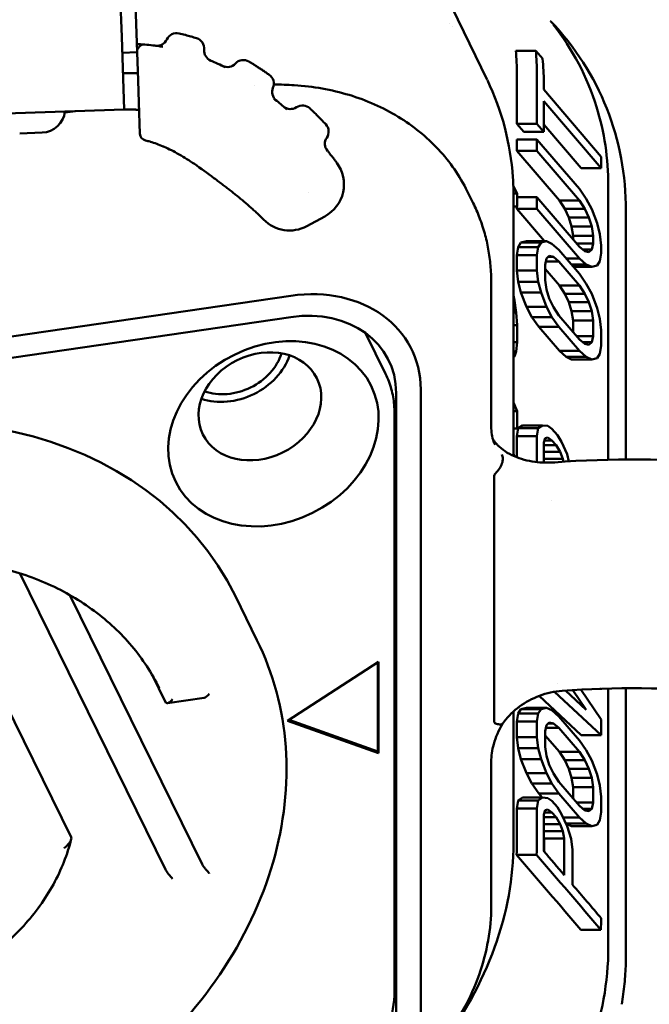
# Model space of a CAD drawing. Header units: millimetres. Extents: x 0 to 14369, y -869 to 2970.
# Tile 389 of 656: x 1760 to 1778, y 2064 to 2092. Entities that reach past the tile are written whole.
import ezdxf

# ---------------------------------------------------------------- set-up
doc = ezdxf.new("R2010")
doc.units = ezdxf.units.MM
doc.header["$LTSCALE"] = 10
doc.layers.add('Sichtbar (ISO)', color=7, linetype='Continuous', lineweight=50)

msp = doc.modelspace()

# ---------------------------------------------------------------- linework, layer by layer
at = {"layer": 'Sichtbar (ISO)'}
for p, q in [((1763.381, 2096.512), (1763.584, 2090.685)), ((1763.054, 2094.109), (1763.159, 2091.111)), ((1773.224, 2089.929), (1771.553, 2093.373)), ((1772.201, 2091.466), (1772.201, 2091.466)), ((1772.258, 2091.399), (1772.258, 2091.399)), ((1772.258, 2091.399), (1772.258, 2091.399)), ((1763.159, 2091.111), (1763.229, 2089.112)), ((1763.584, 2090.685), (1763.174, 2090.671)), ((1763.584, 2090.685), (1763.611, 2089.912)), ((1774.013, 2090.729), (1774.566, 2090.729)), ((1774.754, 2090.508), (1774.566, 2090.729)), ((1765.558, 2090.478), (1765.563, 2090.476)), ((1774.044, 2090.087), (1774.044, 2088.71)), ((1774.596, 2090.091), (1774.596, 2088.71)), ((1763.632, 2089.304), (1763.611, 2089.912)), ((1774.784, 2089.866), (1774.784, 2089.659)), ((1766.82, 2089.769), (1766.82, 2089.769)), ((1774.784, 2089.659), (1776.368, 2087.809)), ((1763.632, 2089.304), (1763.662, 2088.443)), ((1774.784, 2089.34), (1774.784, 2088.49)), ((1776.368, 2087.49), (1774.784, 2089.34)), ((1763.229, 2089.112), (1749.237, 2088.623)), ((1761.591, 2089.022), (1761.885, 2089.065)), ((1760.35, 2088.451), (1760.972, 2088.473)), ((1774.233, 2088.49), (1774.044, 2088.71)), ((1774.044, 2088.71), (1774.596, 2088.71)), ((1774.233, 2088.49), (1774.784, 2088.49)), ((1774.784, 2088.49), (1774.596, 2088.71)), ((1775.816, 2087.49), (1774.784, 2088.695)), ((1774.044, 2087.967), (1774.044, 2088.285)), ((1774.044, 2088.285), (1774.596, 2088.285)), ((1774.596, 2088.285), (1775.765, 2086.92)), ((1774.596, 2087.967), (1774.596, 2088.285)), ((1775.213, 2086.601), (1774.044, 2087.967)), ((1774.044, 2087.967), (1774.596, 2087.967)), ((1775.765, 2086.601), (1774.596, 2087.967)), ((1776.368, 2087.809), (1776.368, 2087.49)), ((1775.816, 2087.49), (1776.368, 2087.49)), ((1772.839, 2086.53), (1772.678, 2086.857)), ((1774.049, 2086.796), (1773.945, 2087.007)), ((1775.765, 2086.92), (1775.953, 2086.647)), ((1776.562, 2079.461), (1776.562, 2087.013)), ((1768.294, 2086.825), (1768.293, 2086.825)), ((1773.95, 2086.796), (1774.049, 2086.796)), ((1773.95, 2086.726), (1773.95, 2079.566)), ((1774.049, 2086.44), (1774.049, 2086.796)), ((1774.049, 2086.692), (1774.596, 2086.692)), ((1774.596, 2086.373), (1774.596, 2086.692)), ((1774.596, 2086.692), (1775.765, 2085.327)), ((1775.364, 2086.372), (1775.213, 2086.601)), ((1775.213, 2086.601), (1775.765, 2086.601)), ((1775.915, 2086.372), (1775.765, 2086.601)), ((1775.953, 2086.647), (1776.104, 2086.364)), ((1773.95, 2086.44), (1774.049, 2086.44)), ((1774.044, 2086.373), (1774.044, 2086.44)), ((1774.808, 2085.481), (1774.044, 2086.373)), ((1774.044, 2086.373), (1774.596, 2086.373)), ((1775.765, 2085.008), (1774.596, 2086.373)), ((1775.477, 2086.134), (1775.364, 2086.372)), ((1775.364, 2086.372), (1775.915, 2086.372)), ((1776.029, 2086.134), (1775.915, 2086.372)), ((1776.104, 2086.364), (1776.255, 2085.976)), ((1777.048, 2079.469), (1777.048, 2086.316)), ((1768.755, 2086.165), (1768.255, 2085.896)), ((1775.552, 2085.886), (1775.477, 2086.134)), ((1775.477, 2086.134), (1776.029, 2086.134)), ((1776.104, 2085.886), (1776.029, 2086.134)), ((1775.59, 2085.63), (1775.552, 2085.886)), ((1775.552, 2085.886), (1776.104, 2085.886)), ((1776.142, 2085.63), (1776.104, 2085.886)), ((1776.255, 2085.976), (1776.33, 2085.675)), ((1774.157, 2085.444), (1774.308, 2085.481)), ((1774.308, 2085.481), (1774.86, 2085.481)), ((1774.709, 2085.444), (1774.86, 2085.481)), ((1774.86, 2085.481), (1775.011, 2085.411)), ((1775.59, 2085.531), (1775.59, 2085.63)), ((1775.59, 2085.63), (1776.142, 2085.63)), ((1776.142, 2085.417), (1776.142, 2085.63)), ((1776.33, 2085.675), (1776.368, 2085.366)), ((1774.044, 2085.098), (1774.082, 2085.32)), ((1774.082, 2085.32), (1774.157, 2085.444)), ((1774.082, 2085.32), (1774.634, 2085.32)), ((1774.157, 2085.444), (1774.709, 2085.444)), ((1774.596, 2085.098), (1774.634, 2085.32)), ((1774.634, 2085.32), (1774.709, 2085.444)), ((1775.011, 2085.411), (1775.199, 2085.244)), ((1775.199, 2085.244), (1775.765, 2084.583)), ((1775.687, 2085.417), (1776.142, 2085.417)), ((1775.765, 2085.327), (1775.915, 2085.204)), ((1775.86, 2085.249), (1776.104, 2085.249)), ((1775.915, 2085.204), (1776.029, 2085.178)), ((1776.029, 2085.178), (1776.104, 2085.249)), ((1776.104, 2085.249), (1776.142, 2085.417)), ((1776.368, 2085.366), (1776.368, 2085.153)), ((1774.044, 2084.673), (1774.044, 2085.098)), ((1774.044, 2085.098), (1774.596, 2085.098)), ((1774.596, 2084.673), (1774.596, 2085.098)), ((1774.86, 2085.002), (1774.822, 2084.834)), ((1774.935, 2085.074), (1774.86, 2085.002)), ((1774.908, 2085.048), (1775.048, 2085.048)), ((1775.048, 2085.048), (1774.935, 2085.074)), ((1775.199, 2084.925), (1775.048, 2085.048)), ((1775.401, 2085.008), (1775.765, 2085.008)), ((1775.953, 2084.841), (1775.765, 2085.008)), ((1776.33, 2084.932), (1776.255, 2084.807)), ((1776.368, 2085.153), (1776.33, 2084.932)), ((1774.082, 2084.364), (1774.044, 2084.673)), ((1774.044, 2084.673), (1774.596, 2084.673)), ((1774.634, 2084.364), (1774.596, 2084.673)), ((1774.822, 2084.834), (1774.822, 2084.409)), ((1775.213, 2084.264), (1774.822, 2084.721)), ((1774.842, 2084.925), (1775.199, 2084.925)), ((1775.765, 2084.264), (1775.199, 2084.925)), ((1775.544, 2084.841), (1775.953, 2084.841)), ((1775.604, 2084.771), (1776.104, 2084.771)), ((1776.104, 2084.771), (1775.953, 2084.841)), ((1776.255, 2084.807), (1776.104, 2084.771)), ((1774.822, 2084.409), (1774.86, 2084.153)), ((1775.765, 2084.583), (1775.953, 2084.31)), ((1773.337, 2084.356), (1773.337, 2080.372)), ((1774.157, 2084.063), (1774.082, 2084.364)), ((1774.082, 2084.364), (1774.634, 2084.364)), ((1774.709, 2084.063), (1774.634, 2084.364)), ((1774.86, 2084.153), (1774.935, 2083.905)), ((1775.364, 2084.035), (1775.213, 2084.264)), ((1775.213, 2084.264), (1775.765, 2084.264)), ((1775.915, 2084.035), (1775.765, 2084.264)), ((1775.953, 2084.31), (1776.104, 2084.027)), ((1767.821, 2083.977), (1743.673, 2080.453)), ((1773.981, 2083.846), (1773.95, 2083.986)), ((1773.95, 2083.846), (1773.981, 2083.846)), ((1774.026, 2083.516), (1773.981, 2083.846)), ((1774.308, 2083.675), (1774.157, 2084.063)), ((1774.157, 2084.063), (1774.709, 2084.063)), ((1774.86, 2083.675), (1774.709, 2084.063)), ((1774.935, 2083.905), (1775.048, 2083.667)), ((1775.477, 2083.797), (1775.364, 2084.035)), ((1775.364, 2084.035), (1775.915, 2084.035)), ((1776.029, 2083.797), (1775.915, 2084.035)), ((1776.104, 2084.027), (1776.255, 2083.639)), ((1774.459, 2083.392), (1774.308, 2083.675)), ((1774.308, 2083.675), (1774.86, 2083.675)), ((1775.011, 2083.392), (1774.86, 2083.675)), ((1775.048, 2083.667), (1775.199, 2083.438)), ((1775.552, 2083.549), (1775.477, 2083.797)), ((1775.477, 2083.797), (1776.029, 2083.797)), ((1776.104, 2083.549), (1776.029, 2083.797)), ((1776.255, 2083.639), (1776.33, 2083.338)), ((1743.673, 2079.865), (1767.821, 2083.39)), ((1773.95, 2083.516), (1774.026, 2083.516)), ((1774.049, 2083.172), (1774.026, 2083.516)), ((1774.647, 2083.119), (1774.459, 2083.392)), ((1774.459, 2083.392), (1775.011, 2083.392)), ((1775.199, 2083.119), (1775.011, 2083.392)), ((1775.199, 2083.438), (1775.765, 2082.777)), ((1775.59, 2083.293), (1775.552, 2083.549)), ((1775.552, 2083.549), (1776.104, 2083.549)), ((1776.142, 2083.293), (1776.104, 2083.549)), ((1776.33, 2083.338), (1776.368, 2083.029)), ((1773.95, 2083.172), (1774.049, 2083.172)), ((1774.049, 2082.697), (1774.049, 2083.172)), ((1775.213, 2082.458), (1774.647, 2083.119)), ((1774.647, 2083.119), (1775.199, 2083.119)), ((1775.765, 2082.458), (1775.199, 2083.119)), ((1775.59, 2082.981), (1775.59, 2083.293)), ((1775.59, 2083.293), (1776.142, 2083.293)), ((1776.142, 2082.868), (1776.142, 2083.293)), ((1769.873, 2082.949), (1770.427, 2081.824)), ((1775.687, 2082.868), (1776.142, 2082.868)), ((1775.765, 2082.777), (1775.915, 2082.654)), ((1776.104, 2082.699), (1776.142, 2082.868)), ((1776.368, 2083.029), (1776.368, 2082.604)), ((1773.95, 2082.697), (1774.049, 2082.697)), ((1774.026, 2082.446), (1774.049, 2082.697)), ((1775.86, 2082.699), (1776.104, 2082.699)), ((1775.915, 2082.654), (1776.029, 2082.628)), ((1776.029, 2082.628), (1776.104, 2082.699)), ((1776.368, 2082.604), (1776.33, 2082.382)), ((1773.95, 2082.446), (1774.026, 2082.446)), ((1773.95, 2082.284), (1773.981, 2082.301)), ((1773.95, 2082.301), (1773.981, 2082.301)), ((1773.981, 2082.301), (1774.026, 2082.446)), ((1775.401, 2082.291), (1775.213, 2082.458)), ((1775.213, 2082.458), (1775.765, 2082.458)), ((1775.552, 2082.221), (1775.401, 2082.291)), ((1775.401, 2082.291), (1775.953, 2082.291)), ((1775.552, 2082.221), (1776.104, 2082.221)), ((1775.953, 2082.291), (1775.765, 2082.458)), ((1776.104, 2082.221), (1775.953, 2082.291)), ((1776.255, 2082.258), (1776.104, 2082.221)), ((1776.33, 2082.382), (1776.255, 2082.258)), ((1770.719, 2081.296), (1770.719, 2064.104)), ((1771.395, 2064.202), (1771.395, 2081.395)), ((1774.049, 2080.796), (1773.95, 2081.04)), ((1770.674, 2064.81), (1770.674, 2080.744)), ((1773.95, 2080.796), (1774.049, 2080.796)), ((1774.049, 2080.321), (1774.049, 2080.796)), ((1773.95, 2080.321), (1774.049, 2080.321)), ((1774.044, 2080.105), (1774.082, 2080.327)), ((1774.082, 2080.327), (1774.195, 2080.407)), ((1774.082, 2080.327), (1774.634, 2080.327)), ((1774.195, 2080.407), (1774.747, 2080.407)), ((1774.596, 2080.105), (1774.634, 2080.327)), ((1774.634, 2080.327), (1774.747, 2080.407)), ((1774.747, 2080.407), (1774.898, 2080.39)), ((1774.898, 2080.39), (1775.011, 2080.312)), ((1774.044, 2079.526), (1774.044, 2080.105)), ((1774.044, 2080.105), (1774.596, 2080.105)), ((1774.596, 2079.395), (1774.596, 2080.105)), ((1774.822, 2080.054), (1774.784, 2079.938)), ((1774.898, 2080.072), (1774.822, 2080.054)), ((1775.011, 2079.993), (1774.898, 2080.072)), ((1775.011, 2080.312), (1775.161, 2080.135)), ((1775.161, 2080.135), (1775.275, 2079.95)), ((1773.443, 2079.871), (1773.443, 2079.87)), ((1774.784, 2079.938), (1774.784, 2079.382)), ((1774.784, 2079.861), (1775.124, 2079.861)), ((1774.802, 2079.993), (1775.011, 2079.993)), ((1775.124, 2079.861), (1775.011, 2079.993)), ((1775.237, 2079.675), (1775.124, 2079.861)), ((1775.275, 2079.95), (1775.425, 2079.615)), ((1773.978, 2079.553), (1773.95, 2079.625)), ((1774.784, 2079.675), (1775.237, 2079.675)), ((1775.312, 2079.481), (1775.237, 2079.675)), ((1775.425, 2079.615), (1775.476, 2079.414)), ((1774.784, 2079.481), (1775.312, 2079.481)), ((1775.326, 2079.405), (1775.312, 2079.481)), ((1775.01, 2078.347), (1775.01, 2078.347)), ((1764.366, 2068.17), (1760.35, 2076.331)), ((1761.729, 2075.733), (1765.377, 2068.317)), ((1766.29, 2075.702), (1766.885, 2074.492)), ((1767.726, 2072.263), (1770.236, 2073.888)), ((1770.21, 2073.871), (1770.21, 2071.424)), ((1770.236, 2073.888), (1770.236, 2071.372)), ((1759.593, 2073.483), (1761.767, 2069.064)), ((1763.994, 2073.537), (1764.366, 2072.782)), ((1775.165, 2073.306), (1775.165, 2073.306)), ((1776.368, 2071.874), (1775.082, 2073.068)), ((1775.386, 2073.1), (1775.953, 2072.571)), ((1775.953, 2072.571), (1775.587, 2073.113)), ((1775.804, 2073.126), (1776.368, 2072.299)), ((1776.33, 2073.149), (1776.368, 2073.149)), ((1776.368, 2073.149), (1776.366, 2073.15)), ((1776.368, 2073.15), (1776.368, 2073.149)), ((1776.562, 2066.019), (1776.562, 2073.156)), ((1777.048, 2065.852), (1777.048, 2073.165)), ((1764.418, 2072.756), (1765.431, 2072.903)), ((1775.816, 2071.874), (1774.655, 2072.952)), ((1773.95, 2072.522), (1773.95, 2068.9)), ((1774.044, 2072.244), (1774.082, 2072.466)), ((1774.082, 2072.466), (1774.157, 2072.59)), ((1774.082, 2072.466), (1774.634, 2072.466)), ((1774.157, 2072.59), (1774.308, 2072.627)), ((1774.157, 2072.59), (1774.709, 2072.59)), ((1774.308, 2072.627), (1774.86, 2072.627)), ((1774.596, 2072.244), (1774.634, 2072.466)), ((1774.634, 2072.466), (1774.709, 2072.59)), ((1774.709, 2072.59), (1774.86, 2072.627)), ((1774.86, 2072.627), (1775.011, 2072.557)), ((1775.011, 2072.557), (1775.199, 2072.39)), ((1770.236, 2071.372), (1767.726, 2072.263)), ((1767.769, 2072.291), (1770.21, 2071.424)), ((1774.044, 2071.819), (1774.044, 2072.244)), ((1774.044, 2072.244), (1774.596, 2072.244)), ((1774.596, 2071.819), (1774.596, 2072.244)), ((1774.935, 2072.22), (1774.86, 2072.148)), ((1774.908, 2072.194), (1775.048, 2072.194)), ((1775.048, 2072.194), (1774.935, 2072.22)), ((1775.199, 2072.071), (1775.048, 2072.194)), ((1775.199, 2072.39), (1775.765, 2071.729)), ((1776.368, 2072.299), (1776.368, 2071.874)), ((1774.86, 2072.148), (1774.822, 2071.98)), ((1774.822, 2071.98), (1774.822, 2071.555)), ((1774.842, 2072.071), (1775.199, 2072.071)), ((1775.765, 2071.41), (1775.199, 2072.071)), ((1774.082, 2071.51), (1774.044, 2071.819)), ((1774.044, 2071.819), (1774.596, 2071.819)), ((1774.634, 2071.51), (1774.596, 2071.819)), ((1775.213, 2071.41), (1774.822, 2071.867)), ((1775.765, 2071.729), (1775.953, 2071.456)), ((1775.816, 2071.874), (1776.368, 2071.874)), ((1770.21, 2071.424), (1770.236, 2071.372)), ((1774.157, 2071.209), (1774.082, 2071.51)), ((1774.082, 2071.51), (1774.634, 2071.51)), ((1774.709, 2071.209), (1774.634, 2071.51)), ((1774.822, 2071.555), (1774.86, 2071.299)), ((1775.364, 2071.181), (1775.213, 2071.41)), ((1775.213, 2071.41), (1775.765, 2071.41)), ((1775.915, 2071.181), (1775.765, 2071.41)), ((1775.953, 2071.456), (1776.104, 2071.173)), ((1773.337, 2071.145), (1773.337, 2067.163)), ((1774.308, 2070.821), (1774.157, 2071.209)), ((1774.157, 2071.209), (1774.709, 2071.209)), ((1774.86, 2070.821), (1774.709, 2071.209)), ((1774.86, 2071.299), (1774.935, 2071.051)), ((1775.477, 2070.943), (1775.364, 2071.181)), ((1775.364, 2071.181), (1775.915, 2071.181)), ((1776.029, 2070.943), (1775.915, 2071.181)), ((1776.104, 2071.173), (1776.255, 2070.785)), ((1774.935, 2071.051), (1775.048, 2070.813)), ((1775.552, 2070.695), (1775.477, 2070.943)), ((1775.477, 2070.943), (1776.029, 2070.943)), ((1776.104, 2070.695), (1776.029, 2070.943)), ((1774.459, 2070.538), (1774.308, 2070.821)), ((1774.308, 2070.821), (1774.86, 2070.821)), ((1775.011, 2070.538), (1774.86, 2070.821)), ((1775.048, 2070.813), (1775.199, 2070.584)), ((1775.199, 2070.584), (1775.765, 2069.923)), ((1775.59, 2070.439), (1775.552, 2070.695)), ((1775.552, 2070.695), (1776.104, 2070.695)), ((1776.142, 2070.439), (1776.104, 2070.695)), ((1776.255, 2070.785), (1776.33, 2070.484)), ((1774.647, 2070.265), (1774.459, 2070.538)), ((1774.459, 2070.538), (1775.011, 2070.538)), ((1775.199, 2070.265), (1775.011, 2070.538)), ((1775.59, 2070.127), (1775.59, 2070.439)), ((1775.59, 2070.439), (1776.142, 2070.439)), ((1776.142, 2070.014), (1776.142, 2070.439)), ((1776.33, 2070.484), (1776.368, 2070.175)), ((1774.044, 2069.854), (1774.082, 2070.076)), ((1774.082, 2070.076), (1774.195, 2070.156)), ((1774.082, 2070.076), (1774.634, 2070.076)), ((1774.195, 2070.156), (1774.747, 2070.156)), ((1774.596, 2069.854), (1774.634, 2070.076)), ((1774.634, 2070.076), (1774.747, 2070.156)), ((1774.741, 2070.156), (1774.647, 2070.265)), ((1774.647, 2070.265), (1775.199, 2070.265)), ((1774.747, 2070.156), (1774.898, 2070.139)), ((1774.898, 2070.139), (1775.011, 2070.06)), ((1775.011, 2070.06), (1775.161, 2069.884)), ((1775.765, 2069.604), (1775.199, 2070.265)), ((1775.687, 2070.014), (1776.142, 2070.014)), ((1776.104, 2069.845), (1776.142, 2070.014)), ((1776.368, 2070.175), (1776.368, 2069.75)), ((1774.044, 2068.948), (1774.044, 2069.854)), ((1774.044, 2069.854), (1774.596, 2069.854)), ((1774.596, 2068.946), (1774.596, 2069.854)), ((1774.822, 2069.802), (1774.784, 2069.687)), ((1774.802, 2069.741), (1775.011, 2069.741)), ((1774.898, 2069.82), (1774.822, 2069.802)), ((1775.011, 2069.741), (1774.898, 2069.82)), ((1775.124, 2069.609), (1775.011, 2069.741)), ((1775.161, 2069.884), (1775.275, 2069.699)), ((1775.765, 2069.923), (1775.915, 2069.8)), ((1775.86, 2069.845), (1776.104, 2069.845)), ((1775.915, 2069.8), (1776.029, 2069.774)), ((1776.029, 2069.774), (1776.104, 2069.845)), ((1776.368, 2069.75), (1776.33, 2069.528)), ((1774.784, 2069.687), (1774.784, 2068.733)), ((1774.784, 2069.609), (1775.124, 2069.609)), ((1775.237, 2069.424), (1775.124, 2069.609)), ((1775.275, 2069.699), (1775.425, 2069.363)), ((1775.317, 2069.604), (1775.765, 2069.604)), ((1775.953, 2069.437), (1775.765, 2069.604)), ((1776.33, 2069.528), (1776.255, 2069.404)), ((1774.784, 2069.424), (1775.237, 2069.424)), ((1774.784, 2069.23), (1775.312, 2069.23)), ((1775.312, 2069.23), (1775.237, 2069.424)), ((1775.35, 2069.026), (1775.312, 2069.23)), ((1775.401, 2069.437), (1775.386, 2069.451)), ((1775.552, 2069.367), (1775.401, 2069.437)), ((1775.401, 2069.437), (1775.953, 2069.437)), ((1775.425, 2069.363), (1775.538, 2069.019)), ((1775.552, 2069.367), (1776.104, 2069.367)), ((1776.104, 2069.367), (1775.953, 2069.437)), ((1776.255, 2069.404), (1776.104, 2069.367)), ((1774.798, 2069.026), (1774.784, 2069.101)), ((1774.798, 2068.661), (1774.798, 2069.026)), ((1774.798, 2069.026), (1775.35, 2069.026)), ((1775.35, 2068.089), (1775.35, 2069.026)), ((1775.538, 2069.019), (1775.576, 2068.709)), ((1775.576, 2068.709), (1775.576, 2067.831)), ((1774.034, 2068.579), (1774.586, 2068.579)), ((1775.803, 2066.51), (1776.355, 2066.51))]:
    msp.add_line(p, q, dxfattribs=at)
for centre, radius, start, end in [((1764.675, 2090.912), 0.3, 77.0157, 155.0873), ((1764.131, 2091.165), 0.3, 262.5971, 335.0873), ((1765.132, 2090.788), 0.3, 354.6252, 72.5527), ((1763.784, 2090.698), 0.2, 85.5811, 182.0001), ((1765.73, 2090.731), 0.3, 174.6252, 247.3393), ((1763.107, 2084.455), 6.502, 63.4644, 67.4777), ((1766.07, 2090.578), 0.3, 244.1714, 317.1241), ((1766.51, 2090.17), 0.3, 59.4953, 137.124), ((1762.49, 2083.363), 8.205, 58.4323, 59.4399), ((1767.049, 2089.821), 0.3, 337.6322, 54.8306), ((1767.604, 2089.593), 0.3, 157.6323, 231.1291), ((1761.44, 2081.946), 9.522, 49.2488, 51.6171), ((1760.949, 2089.122), 0.65, 272.0002, 354.0421), ((1767.81, 2089.422), 0.3, 229.5594, 303.2803), ((1768.14, 2088.92), 0.3, 46.442, 123.2803), ((1768.56, 2088.498), 0.3, 325.8991, 43.1782), ((1763.862, 2088.45), 0.2, 182, 256.7838), ((1769.057, 2088.163), 0.3, 146.056, 219.4966), ((1768.281, 2087.046), 1, 298.2948, 36.5697), ((1767.781, 2086.776), 1, 224.428, 298.2948)]:
    msp.add_arc(centre, radius, start, end, dxfattribs=at)
for centre, major_axis, ratio, start_param, end_param in [((1764.515, 2090.087), (9.53, -0.002), 0.838668, 0.000213, 0.080595), ((1764.613, 2090.084), (9.983, -0.002), 0.838668, 0.001093, 0.077263), ((1764.8, 2089.857), (9.984, 0.003), 0.838675, 0.000714, 0.07753), ((1763.791, 2085.316), (9.423, 4.633), 0.809859, 6.278814, 6.278824), ((1767.439, 2088.955), (-1.306, 1.118), 0.172239, 4.652315, 4.693809), ((1762.391, 2086.429), (2.636, 0.882), 0.640234, 0.749128, 0.802378), ((1776.062, 2087.013), (0.5, 0), 0.544639, 0.000023, 0.00007), ((1773.451, 2086.725), (0.5, 0), 0.544639, 6.283142, 6.283172), ((1767.821, 2080.874), (3.32, 1.633), 0.810094, 5.903933, 7.474729), ((1767.821, 2080.874), (2.692, 1.324), 0.810094, 5.903933, 7.474729), ((1766.173, 2082.541), (1.57, 0.773), 0.810094, 3.827249, 5.597529), ((1766.173, 2082.541), (1.346, 0.662), 0.810094, 3.805884, 5.618894), ((1755.747, 2070.515), (-10.543, -5.187), 0.810094, 3.141593, 6.283185), ((1764.52, 2068.948), (9.524, -0.001), 0.838671, 6.23704, 6.283246), ((1764.618, 2068.95), (9.978, 0.004), 0.838667, 6.23839, 6.28217), ((1773.451, 2068.9), (0.5, 0), 0.544639, 6.283116, 6.283161), ((1762.813, 2068.484), (315.113, -367.913), 0.019032, 1.553228, 1.555023), ((1775.304, 2068.058), (0.003, 0.566), 0.080531, 4.640833, 4.76775), ((1760.802, 2067.767), (-14.774, -0.129), 0.688982, 3.127518, 3.135217), ((1762.813, 2068.484), (315.113, -367.913), 0.019032, 1.549996, 1.55251), ((1766.388, 2066.934), (9.98, -0.001), 0.838671, 6.232573, 6.27067), ((1776.063, 2066.019), (0.5, 0), 0.544639, 6.28311, 6.283139)]:
    msp.add_ellipse(centre, major_axis=major_axis, ratio=ratio, start_param=start_param, end_param=end_param, dxfattribs=at)
for centre, major_axis in [((1767.338, 2080.174), (-2.692, -1.324)), ((1766.966, 2080.931), (-1.57, -0.773))]:
    msp.add_ellipse(centre, major_axis=major_axis, ratio=0.810094, dxfattribs=at)
for points, knots in [([(1777.048, 2086.316), (1777.048, 2087.297), (1776.869, 2088.254), (1776.169, 2090.024), (1775.648, 2090.835), (1774.979, 2091.537), (1774.975, 2091.541), (1774.971, 2091.545)], [1.5707963, 1.5707963, 1.5707963, 1.5707963, 1.8849556, 1.8849556, 2.1991149, 2.1991149, 2.2008145, 2.2008145, 2.2008145, 2.2008145]), ([(1775.043, 2091.455), (1775.576, 2090.776), (1775.985, 2090.001), (1776.453, 2088.489), (1776.562, 2087.755), (1776.562, 2087.013)], [0.0258384, 0.0258384, 0.0258384, 0.0258384, 0.3351552, 0.3351552, 0.5956149, 0.5956149, 0.5956149, 0.5956149]), ([(1765.222, 2091.074), (1765.173, 2091.089), (1765.124, 2091.104), (1765.075, 2091.118), (1765.071, 2091.119), (1765.067, 2091.121), (1765.063, 2091.122), (1765.013, 2091.136), (1764.964, 2091.149), (1764.915, 2091.162), (1764.911, 2091.163), (1764.907, 2091.164), (1764.903, 2091.165), (1764.849, 2091.179), (1764.796, 2091.192), (1764.742, 2091.204)], [0, 0, 0, 0, 0.308392, 0.308392, 0.308392, 0.333333, 0.333333, 0.333333, 0.641676, 0.641676, 0.641676, 0.666667, 0.666667, 0.666667, 1, 1, 1, 1]), ([(1763.576, 2090.91), (1763.58, 2090.91), (1763.584, 2090.91), (1763.588, 2090.91), (1763.601, 2090.909), (1763.614, 2090.909), (1763.626, 2090.908)], [0.22923061, 0.22923061, 0.22923061, 0.22923061, 0.25, 0.25, 0.25, 0.32411638, 0.32411638, 0.32411638, 0.32411638]), ([(1763.699, 2090.904), (1763.701, 2090.904), (1763.702, 2090.904), (1763.704, 2090.904), (1763.734, 2090.902), (1763.758, 2090.901), (1763.774, 2090.899)], [0.4890851, 0.4890851, 0.4890851, 0.4890851, 0.5, 0.5, 0.5, 0.741167, 0.741167, 0.741167, 0.741167]), ([(1764.291, 2090.838), (1764.201, 2090.853), (1764.038, 2090.876), (1763.872, 2090.892), (1763.799, 2090.898)], [0, 0, 0, 0, 0.563711, 1, 1, 1, 1]), ([(1765.563, 2090.476), (1765.565, 2090.475), (1765.573, 2090.472), (1765.584, 2090.467), (1765.593, 2090.463), (1765.598, 2090.461)], [0.1179404, 0.1179404, 0.1179404, 0.1179404, 0.3333333, 0.6666667, 1, 1, 1, 1]), ([(1763.604, 2090.109), (1763.558, 2090.111), (1763.515, 2090.112), (1763.373, 2090.116), (1763.296, 2090.114), (1763.22, 2090.112), (1763.203, 2090.112), (1763.196, 2090.112), (1763.196, 2090.111), (1763.194, 2090.111), (1763.194, 2090.111), (1763.194, 2090.111), (1763.194, 2090.111), (1763.194, 2090.111), (1763.194, 2090.111), (1763.194, 2090.111), (1763.194, 2090.111), (1763.194, 2090.111), (1763.194, 2090.111), (1763.194, 2090.111), (1763.194, 2090.111), (1763.194, 2090.111)], [-0.1306004, -0.1306004, -0.1306004, -0.1306004, -0.107707, -0.107707, -0.0470559, -0.0470559, -0.0104613, -0.0104613, -0.0073971, -0.0073971, -0.0008267, -0.0008267, -0.0001644, -0.0001644, -0.0000877, -0.0000877, -0.00004, -0.00004, -0.0000189, -0.0000189, -0.000001, -0.000001, -0.000001, -0.000001]), ([(1766.786, 2090.354), (1766.804, 2090.343), (1766.822, 2090.331), (1766.87, 2090.302), (1766.899, 2090.283), (1766.957, 2090.246), (1766.986, 2090.227), (1767.044, 2090.188), (1767.073, 2090.169), (1767.102, 2090.149)], [2.15647234, 2.15647234, 2.15647234, 2.15647234, 2.16433848, 2.16433848, 2.17714785, 2.17714785, 2.18995721, 2.18995721, 2.20276657, 2.20276657, 2.20276657, 2.20276657]), ([(1767.222, 2090.066), (1767.194, 2090.086), (1767.165, 2090.106), (1767.108, 2090.146), (1767.079, 2090.165), (1767.021, 2090.204), (1766.992, 2090.223), (1766.933, 2090.261), (1766.904, 2090.28), (1766.845, 2090.317), (1766.815, 2090.335), (1766.786, 2090.354)], [4.06304537, 4.06304537, 4.06304537, 4.06304537, 4.0757063, 4.0757063, 4.08836723, 4.08836723, 4.10102815, 4.10102815, 4.11368908, 4.11368908, 4.12635001, 4.12635001, 4.12635001, 4.12635001]), ([(1773.23, 2089.915), (1773.631, 2089.088), (1773.872, 2088.17), (1773.945, 2087.064), (1773.95, 2086.895), (1773.95, 2086.726)], [0, 0, 0, 0, 0.3323783, 0.3323783, 0.3919496, 0.3919496, 0.3919496, 0.3919496]), ([(1767.348, 2089.794), (1767.537, 2089.797), (1767.725, 2089.792), (1768.433, 2089.746), (1768.941, 2089.655), (1769.904, 2089.364), (1770.359, 2089.163), (1771.187, 2088.66), (1771.561, 2088.357), (1772.204, 2087.665), (1772.472, 2087.276), (1772.678, 2086.857)], [0.152994, 0.152994, 0.152994, 0.152994, 0.238309, 0.238309, 0.476617, 0.476617, 0.714926, 0.714926, 0.953235, 0.953235, 1.191544, 1.191544, 1.191544, 1.191544]), ([(1763.229, 2089.112), (1763.229, 2089.112), (1763.229, 2089.112), (1763.229, 2089.112), (1763.229, 2089.112), (1763.229, 2089.112), (1763.229, 2089.112), (1763.229, 2089.112), (1763.229, 2089.112), (1763.229, 2089.112), (1763.229, 2089.112), (1763.229, 2089.112), (1763.229, 2089.112), (1763.229, 2089.112), (1763.23, 2089.112), (1763.235, 2089.112), (1763.262, 2089.113), (1763.363, 2089.114), (1763.439, 2089.113), (1763.57, 2089.103), (1763.604, 2089.1), (1763.64, 2089.096)], [-0.3290537, -0.3290537, -0.3290537, -0.3290537, -0.3290426, -0.3290426, -0.3290295, -0.3290295, -0.3289954, -0.3289954, -0.3289422, -0.3289422, -0.328541, -0.328541, -0.324609, -0.324609, -0.3227674, -0.3227674, -0.2715462, -0.2715462, -0.2160238, -0.2160238, -0.1981565, -0.1981565, -0.1981565, -0.1981565]), ([(1768.778, 2088.703), (1768.741, 2088.743), (1768.669, 2088.819), (1768.558, 2088.931), (1768.452, 2089.036), (1768.382, 2089.104), (1768.346, 2089.137)], [0, 0, 0, 0, 0.289289, 0.5428474, 0.7749288, 0.9999977, 0.9999977, 0.9999977, 0.9999977]), ([(1764.125, 2088.163), (1764.182, 2088.142), (1764.242, 2088.118), (1764.304, 2088.092), (1764.311, 2088.088), (1764.318, 2088.085), (1764.326, 2088.082)], [0.2681451, 0.2681451, 0.2681451, 0.2681451, 0.5, 0.5, 0.5, 0.5270362, 0.5270362, 0.5270362, 0.5270362]), ([(1769.085, 2087.641), (1769.085, 2087.641), (1769.075, 2087.655), (1769.03, 2087.715), (1768.957, 2087.81), (1768.882, 2087.903), (1768.835, 2087.961), (1768.826, 2087.972)], [0, 0, 0, 0, 0.239053, 0.47807, 0.714099, 0.946612, 1, 1, 1, 1]), ([(1764.745, 2087.869), (1764.883, 2087.79), (1765.199, 2087.59), (1765.521, 2087.356), (1765.7, 2087.222)], [0, 0, 0, 0, 0.438253, 1, 1, 1, 1]), ([(1765.7, 2087.222), (1765.745, 2087.188), (1765.831, 2087.123), (1765.953, 2087.031), (1766.063, 2086.946), (1766.167, 2086.866), (1766.266, 2086.787), (1766.364, 2086.709), (1766.464, 2086.627), (1766.567, 2086.54), (1766.671, 2086.45), (1766.774, 2086.358), (1766.87, 2086.269), (1766.953, 2086.19), (1767.017, 2086.126), (1767.057, 2086.085), (1767.067, 2086.076), (1767.067, 2086.076)], [0.0000001, 0.0000001, 0.0000001, 0.0000001, 0.0586177, 0.1109626, 0.1595652, 0.2067834, 0.2536801, 0.3017246, 0.3536797, 0.4117048, 0.4766081, 0.5484725, 0.6276854, 0.7143037, 0.8068738, 0.9021308, 1, 1, 1, 1]), ([(1772.839, 2086.53), (1772.905, 2086.397), (1772.964, 2086.26), (1773.07, 2085.982), (1773.117, 2085.84), (1773.197, 2085.552), (1773.23, 2085.406), (1773.283, 2085.111), (1773.303, 2084.961), (1773.33, 2084.66), (1773.337, 2084.509), (1773.337, 2084.356)], [1.1915437, 1.1915437, 1.1915437, 1.1915437, 1.2673942, 1.2673942, 1.3432447, 1.3432447, 1.4190953, 1.4190953, 1.4949458, 1.4949458, 1.5707963, 1.5707963, 1.5707963, 1.5707963]), ([(1770.427, 2081.824), (1770.459, 2081.758), (1770.489, 2081.69), (1770.541, 2081.552), (1770.564, 2081.482), (1770.604, 2081.339), (1770.621, 2081.266), (1770.647, 2081.12), (1770.657, 2081.045), (1770.67, 2080.896), (1770.674, 2080.82), (1770.674, 2080.744)], [2.76234, 2.76234, 2.76234, 2.76234, 2.8381906, 2.8381906, 2.9140411, 2.9140411, 2.9898916, 2.9898916, 3.0657421, 3.0657421, 3.1415927, 3.1415927, 3.1415927, 3.1415927]), ([(1773.337, 2080.373), (1773.337, 2080.22), (1773.361, 2080.083), (1773.414, 2079.934), (1773.428, 2079.901), (1773.443, 2079.871)], [0, 0, 0, 0, 0.06047007, 0.06047007, 0.07816067, 0.07816067, 0.07816067, 0.07816067]), ([(1773.385, 2080.018), (1773.395, 2080.005), (1773.404, 2079.992), (1773.429, 2079.959), (1773.445, 2079.939), (1773.479, 2079.901), (1773.496, 2079.882), (1773.514, 2079.864)], [2.0743348, 2.0743348, 2.0743348, 2.0743348, 2.1085977, 2.1085977, 2.1614473, 2.1614473, 2.2142969, 2.2142969, 2.2142969, 2.2142969]), ([(1773.514, 2079.864), (1773.635, 2079.741), (1773.792, 2079.634), (1774.143, 2079.481), (1774.337, 2079.429), (1774.715, 2079.379), (1774.901, 2079.374), (1775.086, 2079.388)], [0, 0, 0, 0, 0.0715776, 0.0715776, 0.1369115, 0.1369115, 0.1931246, 0.1931246, 0.1931246, 0.1931246]), ([(1773.63, 2079.604), (1773.647, 2079.572), (1773.656, 2079.533), (1773.656, 2079.491), (1773.657, 2079.449), (1773.649, 2079.403), (1773.632, 2079.356), (1773.616, 2079.309), (1773.592, 2079.261), (1773.561, 2079.215), (1773.53, 2079.169), (1773.493, 2079.125), (1773.451, 2079.085)], [0, 0, 0, 0, 0.25, 0.25, 0.25, 0.5, 0.5, 0.5, 0.75, 0.75, 0.75, 1, 1, 1, 1]), ([(1791.375, 2075.092), (1791.339, 2075.126), (1791.302, 2075.159), (1790.417, 2075.943), (1789.381, 2076.617), (1787.016, 2077.772), (1785.687, 2078.252), (1782.841, 2078.985), (1781.325, 2079.237), (1778.224, 2079.497), (1776.64, 2079.504), (1775.086, 2079.388)], [3.417994, 3.417994, 3.417994, 3.417994, 3.430686, 3.430686, 3.71978, 3.71978, 4.008874, 4.008874, 4.297967, 4.297967, 4.587036, 4.587036, 4.587036, 4.587036]), ([(1773.418, 2078.986), (1773.418, 2079.003), (1773.419, 2079.022), (1773.427, 2079.048), (1773.43, 2079.057), (1773.439, 2079.072), (1773.444, 2079.079), (1773.451, 2079.085)], [0.00000099, 0.00000099, 0.00000099, 0.00000099, 0.00612282, 0.00612282, 0.00894945, 0.00894945, 0.0115932, 0.0115932, 0.0115932, 0.0115932]), ([(1773.418, 2072.277), (1773.418, 2073.395), (1773.418, 2074.513), (1773.418, 2076.749), (1773.418, 2077.868), (1773.418, 2078.986)], [0.0000013, 0.0000013, 0.0000013, 0.0000013, 0.4000008, 0.4000008, 0.7999995, 0.7999995, 0.7999995, 0.7999995]), ([(1764.193, 2073.168), (1763.99, 2073.581), (1763.736, 2073.97), (1763.135, 2074.684), (1762.789, 2075.008), (1762.018, 2075.581), (1761.592, 2075.829), (1760.678, 2076.237), (1760.189, 2076.398), (1759.166, 2076.626), (1758.632, 2076.693), (1758.087, 2076.711)], [3.5208453, 3.5208453, 3.5208453, 3.5208453, 3.7183464, 3.7183464, 3.9158475, 3.9158475, 4.1133486, 4.1133486, 4.3108497, 4.3108497, 4.5083508, 4.5083508, 4.5083508, 4.5083508]), ([(1766.885, 2074.492), (1767.333, 2073.581), (1767.602, 2072.582), (1767.752, 2070.506), (1767.633, 2069.429), (1767.019, 2067.305), (1766.522, 2066.258), (1765.202, 2064.301), (1764.376, 2063.391), (1762.481, 2061.801), (1761.412, 2061.122), (1759.136, 2060.064), (1757.93, 2059.685), (1755.505, 2059.267), (1754.285, 2059.227), (1751.957, 2059.492), (1750.848, 2059.797), (1748.856, 2060.719), (1747.973, 2061.336), (1746.654, 2062.684), (1746.166, 2063.371), (1745.799, 2064.118)], [2.76234, 2.76234, 2.76234, 2.76234, 3.079536, 3.079536, 3.397766, 3.397766, 3.71777, 3.71777, 4.038843, 4.038843, 4.360294, 4.360294, 4.681815, 4.681815, 5.003232, 5.003232, 5.324183, 5.324183, 5.64391, 5.64391, 5.903933, 5.903933, 5.903933, 5.903933]), ([(1765.431, 2072.903), (1765.431, 2072.904), (1765.432, 2072.904), (1765.448, 2072.906), (1765.466, 2072.914), (1765.498, 2072.935), (1765.513, 2072.948), (1765.543, 2072.977), (1765.557, 2072.993), (1765.572, 2073.012), (1765.572, 2073.013), (1765.573, 2073.014)], [0.04768202, 0.04768202, 0.04768202, 0.04768202, 0.04794901, 0.04794901, 0.05633642, 0.05633642, 0.06341805, 0.06341805, 0.07069961, 0.07069961, 0.07094858, 0.07094858, 0.07094858, 0.07094858]), ([(1775.29, 2073.093), (1775.078, 2073.078), (1774.864, 2073.031), (1774.469, 2072.882), (1774.283, 2072.781), (1773.957, 2072.54), (1773.812, 2072.399), (1773.679, 2072.227), (1773.663, 2072.207), (1773.649, 2072.187)], [0, 0, 0, 0, 0.0642407, 0.0642407, 0.126497, 0.126497, 0.1883034, 0.1883034, 0.1965111, 0.1965111, 0.1965111, 0.1965111]), ([(1789.889, 2069.513), (1789.204, 2070.074), (1788.38, 2070.594), (1786.371, 2071.578), (1785.151, 2072.022), (1782.519, 2072.704), (1781.108, 2072.942), (1778.219, 2073.189), (1776.74, 2073.199), (1775.29, 2073.093)], [3.466786, 3.466786, 3.466786, 3.466786, 3.718154, 3.718154, 4.006435, 4.006435, 4.294715, 4.294715, 4.58296, 4.58296, 4.58296, 4.58296]), ([(1764.556, 2072.865), (1764.555, 2072.864), (1764.555, 2072.864), (1764.543, 2072.847), (1764.531, 2072.833), (1764.506, 2072.807), (1764.493, 2072.795), (1764.463, 2072.772), (1764.445, 2072.762), (1764.414, 2072.754), (1764.402, 2072.754), (1764.381, 2072.762), (1764.373, 2072.769), (1764.366, 2072.781), (1764.366, 2072.782), (1764.366, 2072.782)], [-0.07035374, -0.07035374, -0.07035374, -0.07035374, -0.07010824, -0.07010824, -0.06389151, -0.06389151, -0.05779798, -0.05779798, -0.04911024, -0.04911024, -0.04196543, -0.04196543, -0.03550464, -0.03550464, -0.03505177, -0.03505177, -0.03505177, -0.03505177]), ([(1773.65, 2072.188), (1773.54, 2072.007), (1773.458, 2071.813), (1773.359, 2071.46), (1773.337, 2071.295), (1773.337, 2071.147)], [0.0001469, 0.0001469, 0.0001469, 0.0001469, 0.065929, 0.065929, 0.1246834, 0.1246834, 0.1246834, 0.1246834]), ([(1773.451, 2072.197), (1773.442, 2072.2), (1773.436, 2072.206), (1773.431, 2072.214), (1773.426, 2072.222), (1773.423, 2072.231), (1773.421, 2072.242), (1773.418, 2072.252), (1773.418, 2072.264), (1773.418, 2072.277)], [0, 0, 0, 0, 0.333333, 0.333333, 0.333333, 0.666667, 0.666667, 0.666667, 1, 1, 1, 1]), ([(1773.649, 2072.187), (1773.645, 2072.181), (1773.639, 2072.177), (1773.632, 2072.173), (1773.616, 2072.166), (1773.592, 2072.163), (1773.561, 2072.167), (1773.53, 2072.171), (1773.493, 2072.181), (1773.451, 2072.197)], [0.3930937, 0.3930937, 0.3930937, 0.3930937, 0.5, 0.5, 0.5, 0.75, 0.75, 0.75, 1, 1, 1, 1]), ([(1761.769, 2069.009), (1761.717, 2068.797), (1761.649, 2068.586), (1761.484, 2068.169), (1761.388, 2067.963), (1761.167, 2067.561), (1761.043, 2067.364), (1760.77, 2066.983), (1760.62, 2066.799), (1760.299, 2066.445), (1760.127, 2066.275), (1759.946, 2066.115)], [3.3606244, 3.3606244, 3.3606244, 3.3606244, 3.4901238, 3.4901238, 3.6196233, 3.6196233, 3.7491227, 3.7491227, 3.8786221, 3.8786221, 4.0081216, 4.0081216, 4.0081216, 4.0081216]), ([(1761.767, 2069.064), (1761.772, 2069.055), (1761.773, 2069.045), (1761.772, 2069.019), (1761.768, 2069.003), (1761.753, 2068.964), (1761.74, 2068.941), (1761.706, 2068.89), (1761.684, 2068.862), (1761.634, 2068.808), (1761.605, 2068.781), (1761.575, 2068.757), (1761.574, 2068.756), (1761.573, 2068.755)], [0.04155628, 0.04155628, 0.04155628, 0.04155628, 0.0466109, 0.0466109, 0.05254496, 0.05254496, 0.06101367, 0.06101367, 0.07157758, 0.07157758, 0.08311256, 0.08311256, 0.08344049, 0.08344049, 0.08344049, 0.08344049]), ([(1773.95, 2068.9), (1773.95, 2067.95), (1773.772, 2066.965), (1773.083, 2065.061), (1772.559, 2064.117), (1771.233, 2062.397), (1770.412, 2061.6), (1768.586, 2060.261), (1767.557, 2059.701), (1765.748, 2059.012), (1764.975, 2058.799), (1764.203, 2058.664)], [0, 0, 0, 0, 0.33368, 0.33368, 0.672759, 0.672759, 1.014769, 1.014769, 1.357197, 1.357197, 1.596656, 1.596656, 1.596656, 1.596656]), ([(1764.366, 2068.17), (1764.366, 2068.169), (1764.366, 2068.168), (1764.373, 2068.156), (1764.381, 2068.142), (1764.402, 2068.109), (1764.414, 2068.091), (1764.445, 2068.049), (1764.463, 2068.026), (1764.493, 2067.988), (1764.506, 2067.973), (1764.531, 2067.945), (1764.543, 2067.931), (1764.555, 2067.918), (1764.555, 2067.917), (1764.556, 2067.917)], [-0.03502449, -0.03502449, -0.03502449, -0.03502449, -0.03457203, -0.03457203, -0.02811714, -0.02811714, -0.02097885, -0.02097885, -0.01229903, -0.01229903, -0.00621106, -0.00621106, 0, 0, 0.00023818, 0.00023818, 0.00023818, 0.00023818]), ([(1765.377, 2068.317), (1765.382, 2068.307), (1765.389, 2068.296), (1765.407, 2068.267), (1765.419, 2068.25), (1765.448, 2068.21), (1765.466, 2068.188), (1765.498, 2068.148), (1765.513, 2068.131), (1765.543, 2068.097), (1765.557, 2068.081), (1765.572, 2068.066), (1765.572, 2068.066), (1765.573, 2068.065)], [-0.03528435, -0.03528435, -0.03528435, -0.03528435, -0.02959332, -0.02959332, -0.02269704, -0.02269704, -0.01432937, -0.01432937, -0.00726441, -0.00726441, 0, 0, 0.00024839, 0.00024839, 0.00024839, 0.00024839]), ([(1773.337, 2067.163), (1773.337, 2066.532), (1773.222, 2065.89), (1772.78, 2064.644), (1772.453, 2064.041), (1771.624, 2062.929), (1771.121, 2062.42), (1770.449, 2061.898), (1770.341, 2061.818), (1770.23, 2061.74)], [1.570796, 1.570796, 1.570796, 1.570796, 1.884956, 1.884956, 2.199115, 2.199115, 2.513274, 2.513274, 2.572218, 2.572218, 2.572218, 2.572218]), ([(1776.562, 2066.019), (1776.562, 2065.082), (1776.387, 2064.113), (1775.709, 2062.233), (1775.193, 2061.3), (1773.884, 2059.589), (1773.07, 2058.791), (1771.245, 2057.432), (1770.208, 2056.857), (1768.328, 2056.119), (1767.489, 2055.883), (1766.651, 2055.736)], [0, 0, 0, 0, 0.328677, 0.328677, 0.663714, 0.663714, 1.004871, 1.004871, 1.351771, 1.351771, 1.611765, 1.611765, 1.611765, 1.611765]), ([(1776.931, 2064.457), (1776.947, 2064.55), (1776.961, 2064.644), (1776.986, 2064.83), (1776.997, 2064.924), (1777.015, 2065.11), (1777.023, 2065.203), (1777.036, 2065.389), (1777.04, 2065.482), (1777.047, 2065.667), (1777.048, 2065.76), (1777.048, 2065.852)], [1.4230996, 1.4230996, 1.4230996, 1.4230996, 1.4526389, 1.4526389, 1.4821783, 1.4821783, 1.5117176, 1.5117176, 1.541257, 1.541257, 1.5707963, 1.5707963, 1.5707963, 1.5707963]), ([(1770.674, 2064.81), (1770.674, 2064.496), (1770.616, 2064.176), (1770.396, 2063.554), (1770.233, 2063.253), (1769.818, 2062.696), (1769.566, 2062.441), (1768.999, 2062.001), (1768.683, 2061.815), (1768.017, 2061.53), (1767.666, 2061.43), (1767.315, 2061.379)], [3.141593, 3.141593, 3.141593, 3.141593, 3.455752, 3.455752, 3.769911, 3.769911, 4.08407, 4.08407, 4.39823, 4.39823, 4.712389, 4.712389, 4.712389, 4.712389])]:
    msp.add_open_spline(points, degree=3, knots=knots, dxfattribs=at)
for points in [[(1763.626, 2090.908), (1763.654, 2090.907), (1763.678, 2090.906), (1763.699, 2090.904)], [(1763.774, 2090.899), (1763.789, 2090.898), (1763.797, 2090.898), (1763.799, 2090.898)], [(1763.799, 2090.898), (1763.799, 2090.898), (1763.799, 2090.898), (1763.799, 2090.898)], [(1763.936, 2088.224), (1763.941, 2088.223), (1763.946, 2088.222), (1763.95, 2088.22)], [(1764.125, 2088.163), (1764.065, 2088.185), (1764.006, 2088.204), (1763.95, 2088.22)], [(1764.531, 2087.985), (1764.463, 2088.02), (1764.394, 2088.052), (1764.326, 2088.082)], [(1764.531, 2087.985), (1764.598, 2087.95), (1764.67, 2087.912), (1764.745, 2087.869)], [(1774.784, 2068.733), (1774.784, 2068.715), (1774.784, 2068.696), (1774.784, 2068.678)], [(1774.034, 2068.579), (1774.624, 2067.889), (1775.213, 2067.2), (1775.803, 2066.51)], [(1774.586, 2068.579), (1775.176, 2067.889), (1775.765, 2067.2), (1776.355, 2066.51)]]:
    msp.add_open_spline(points, degree=3, dxfattribs=at)

doc.saveas('drawing.dxf')
